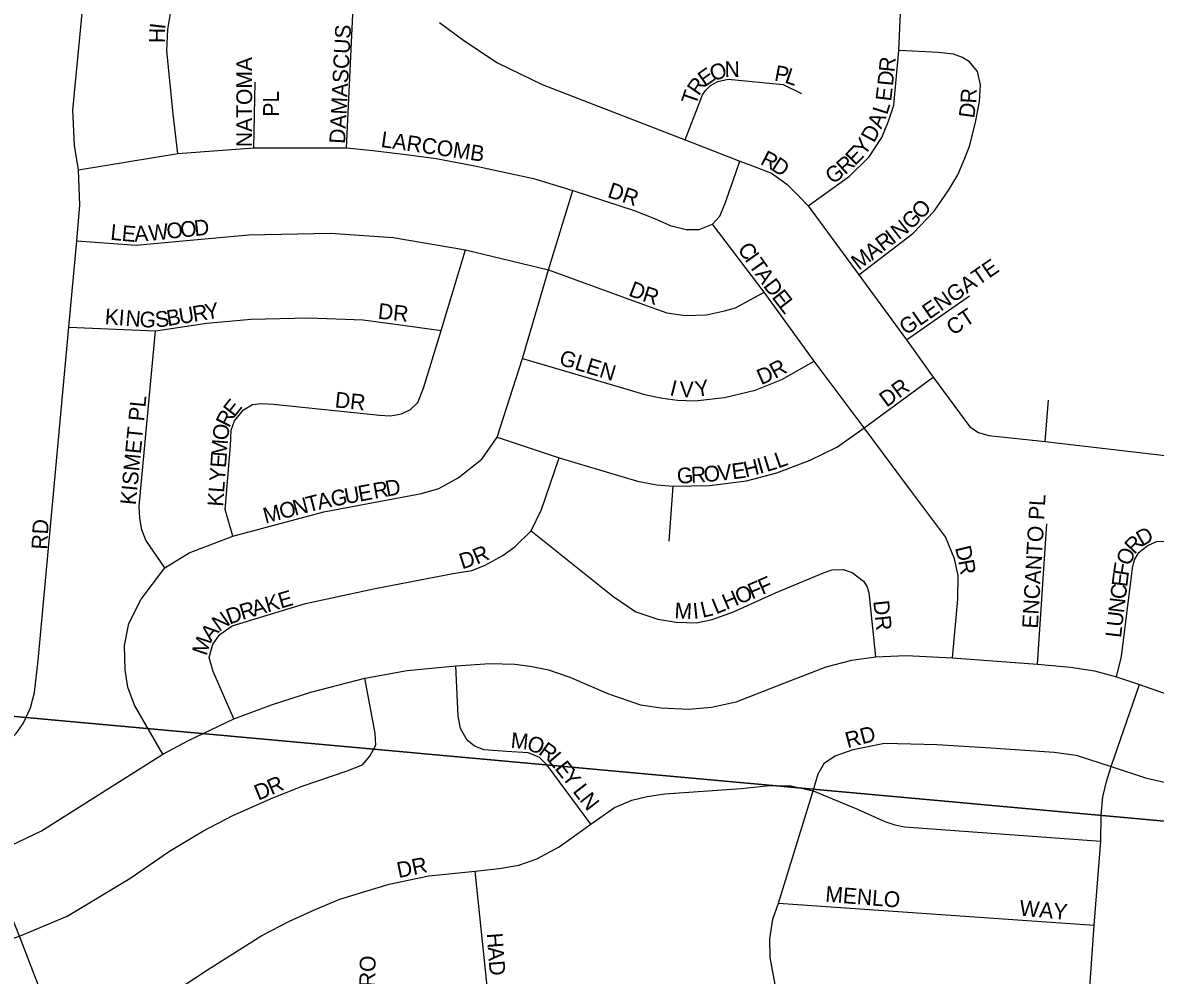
# Model space of a CAD drawing. Extents: x 0 to 680, y 0 to 440.
# Drawn here: x 78.56 to 89.22, y 242.52 to 251.49 of the extents above; entities that cross this region are included whole.
import ezdxf

# ---------------------------------------------------------------- set-up
doc = ezdxf.new("R2010")
doc.units = 0
for name, color, linetype in [('GM_X_City_Street', 7, 'Continuous'), ('GM_X_City_Street_Text', 7, 'Continuous'), ('GM_X_Section', 7, 'Continuous')]:
    doc.layers.add(name, color=color, linetype=linetype)

msp = doc.modelspace()

# ---------------------------------------------------------------- linework, layer by layer
at = {"layer": 'GM_X_City_Street'}
for points in [[(81.608, 250.316), (81.672, 251.704), (81.717, 252.278), (81.729, 252.578), (81.759, 253.072), (81.749, 253.257), (81.726, 253.378), (81.672, 253.566), (81.577, 253.842), (81.364, 254.197), (81.079, 254.525), (81.005, 254.574), (80.834, 254.642), (80.338, 254.671), (80.129, 254.684), (79.997, 254.72), (79.911, 254.77), (79.742, 254.924)], [(85.952, 249.768), (86.344, 250.049), (86.526, 250.23), (86.647, 250.412), (86.711, 250.568), (86.759, 250.718), (86.807, 251.232), (86.832, 251.793), (86.858, 252.096), (86.861, 252.208), (86.858, 252.348), (86.6, 253.014)], [(78.937, 241.831), (78.529, 242.89), (78.227, 243.642), (78.115, 243.938), (78.087, 244.044), (78.08, 244.132), (78.093, 244.239), (78.123, 244.353), (78.181, 244.463), (78.33, 244.627), (78.498, 244.799), (78.564, 244.895), (78.633, 245.042), (78.67, 245.186), (78.706, 245.487), (78.992, 248.626), (79.068, 249.439), (79.098, 249.777), (79.085, 250.108), (79.046, 250.338), (79.031, 250.672), (79.235, 252.793)], [(80.02, 250.262), (79.975, 250.632), (79.915, 251.232), (79.924, 251.43), (79.953, 251.599)], [(82.482, 251.496), (82.712, 251.327), (83.029, 251.117), (83.448, 250.913), (84.794, 250.39), (85.311, 250.189), (85.429, 250.147), (85.607, 250.077), (85.754, 249.975), (85.869, 249.857), (85.952, 249.768), (86.43, 249.121), (86.88, 248.508), (87.131, 248.155), (87.475, 247.687), (87.557, 247.633), (87.654, 247.606), (88.185, 247.551), (90.899, 247.232)], [(86.43, 249.121), (86.94, 249.51), (87.141, 249.72), (87.278, 249.921), (87.361, 250.061), (87.428, 250.218), (87.473, 250.332), (87.53, 250.553), (87.565, 250.753), (87.575, 250.91), (87.546, 251.034), (87.473, 251.127), (87.406, 251.168), (87.323, 251.197), (87.18, 251.213), (86.807, 251.232)], [(80.734, 250.316), (80.747, 250.935)], [(84.794, 250.39), (84.96, 250.814), (84.989, 250.859), (85.033, 250.903), (85.103, 250.942), (85.199, 250.964), (85.719, 250.913), (85.891, 250.827)], [(79.085, 250.108), (80.02, 250.262), (80.734, 250.316), (81.608, 250.316), (81.854, 250.291), (82.195, 250.25), (82.453, 250.214), (82.817, 250.147), (83.369, 250.026), (83.739, 249.915), (84.316, 249.726), (84.523, 249.644), (84.654, 249.583), (84.804, 249.548), (84.928, 249.548), (85.052, 249.596), (85.123, 249.672), (85.17, 249.784), (85.247, 250.007), (85.311, 250.189)], [(79.88, 244.606), (79.613, 245.065), (79.548, 245.237), (79.523, 245.398), (79.517, 245.627), (79.557, 245.836), (79.675, 246.065), (79.896, 246.359), (80.127, 246.5), (80.537, 246.658), (81.395, 246.887), (82.028, 247.006), (82.314, 247.059), (82.477, 247.107), (82.658, 247.206), (82.881, 247.384), (83.025, 247.59), (83.265, 248.333), (83.508, 249.166), (83.739, 249.915)], [(79.068, 249.439), (79.627, 249.398), (80.031, 249.438), (80.689, 249.497), (81.455, 249.511), (82.048, 249.472), (82.729, 249.356), (83.508, 249.166), (84.437, 248.829), (84.622, 248.762), (84.795, 248.738), (84.995, 248.742), (85.165, 248.779), (85.269, 248.809), (85.539, 248.955)], [(87.313, 245.511), (87.362, 246.064), (87.365, 246.287), (87.331, 246.444), (87.247, 246.652), (86.918, 247.092), (86.482, 247.678), (86.009, 248.306), (85.539, 248.955), (85.052, 249.596)], [(80.537, 246.658), (80.466, 246.91), (80.514, 247.51), (80.522, 247.658), (80.552, 247.745), (80.638, 247.849), (80.722, 247.897), (80.806, 247.909), (80.92, 247.901), (81.917, 247.799), (82.021, 247.792), (82.125, 247.811), (82.209, 247.851), (82.28, 247.918), (82.333, 248.053), (82.499, 248.595), (82.729, 249.356)], [(86.88, 248.508), (87.473, 248.921)], [(78.992, 248.626), (79.808, 248.591), (80.294, 248.665), (80.709, 248.701), (81.253, 248.714), (81.763, 248.695), (82.16, 248.643), (82.499, 248.595)], [(79.896, 246.359), (79.718, 246.622), (79.682, 246.718), (79.663, 246.828), (79.656, 246.942), (79.808, 248.591)], [(83.265, 248.333), (84.238, 248.046), (84.413, 247.992), (84.582, 247.959), (84.724, 247.94), (84.888, 247.934), (85.165, 247.963), (85.454, 248.033), (85.705, 248.134), (86.009, 248.306)], [(83.025, 247.59), (83.61, 247.397), (84.347, 247.175), (84.53, 247.143), (84.684, 247.129), (85.024, 247.135), (85.373, 247.178), (85.657, 247.255), (85.972, 247.374), (86.229, 247.501), (86.482, 247.678), (87.131, 248.155)], [(88.185, 247.551), (88.215, 247.938)], [(80.548, 244.937), (80.352, 245.385), (80.314, 245.516), (80.349, 245.64), (80.416, 245.733), (80.531, 245.813), (81.223, 246.024), (81.876, 246.166), (82.613, 246.305), (82.786, 246.336), (82.908, 246.382), (83.079, 246.476), (83.196, 246.56), (83.345, 246.707), (83.442, 246.909), (83.61, 247.397)], [(88.856, 245.334), (88.903, 245.524), (89.005, 246.356), (89.025, 246.436), (89.067, 246.503), (89.145, 246.566), (89.231, 246.609), (89.33, 246.612), (89.873, 246.545), (90.487, 246.481), (90.63, 246.483), (90.732, 246.539), (90.798, 246.614), (90.842, 246.711), (90.899, 247.232)], [(84.645, 246.612), (84.684, 247.129)], [(88.112, 245.452), (88.201, 246.774)], [(83.345, 246.707), (84.114, 246.093), (84.332, 245.947), (84.537, 245.875), (84.711, 245.847), (84.901, 245.843), (85.051, 245.873), (85.25, 245.947), (85.645, 246.125), (86.098, 246.313), (86.18, 246.341), (86.283, 246.345), (86.367, 246.317), (86.473, 246.235), (86.505, 246.188), (86.523, 246.126), (86.588, 245.522)], [(78.227, 243.642), (78.736, 243.884), (79.88, 244.606), (80.119, 244.733), (80.548, 244.937), (80.912, 245.073), (81.273, 245.19), (81.78, 245.322), (82.177, 245.394), (82.637, 245.437), (82.957, 245.458), (83.192, 245.451), (83.335, 245.434), (83.51, 245.399), (83.709, 245.329), (84.075, 245.174), (84.374, 245.071), (84.568, 245.042), (84.831, 245.028), (85.042, 245.047), (85.276, 245.099), (85.791, 245.3), (86.123, 245.427), (86.363, 245.489), (86.588, 245.522), (86.877, 245.535), (87.313, 245.511), (88.112, 245.452), (88.423, 245.425), (88.648, 245.391), (88.856, 245.334), (89.071, 245.26), (89.306, 245.178)], [(83.906, 243.947), (83.496, 244.502), (83.42, 244.578), (83.316, 244.618), (83.114, 244.63), (82.904, 244.647), (82.812, 244.679), (82.743, 244.736), (82.682, 244.847), (82.659, 244.962), (82.637, 245.437)], [(77.188, 242.567), (77.772, 242.656), (77.873, 242.677), (78.529, 242.89), (78.979, 243.08), (79.568, 243.434), (79.942, 243.691), (80.255, 243.881), (80.537, 244.028), (80.914, 244.192), (81.189, 244.304), (81.615, 244.448), (81.757, 244.504), (81.828, 244.587), (81.885, 244.689), (81.877, 244.804), (81.78, 245.322)], [(88.568, 241.868), (88.645, 242.993), (88.707, 243.786), (88.713, 244.029), (88.728, 244.204), (88.762, 244.346), (88.807, 244.49), (89.071, 245.26)], [(85.642, 242.436), (85.596, 242.691), (85.592, 242.866), (85.62, 243.05), (85.673, 243.203), (85.999, 244.259), (86.049, 244.421), (86.108, 244.522), (86.206, 244.59), (86.377, 244.649), (86.671, 244.71), (87.165, 244.697), (87.674, 244.663), (88.268, 244.625), (88.476, 244.595), (88.807, 244.49), (89.128, 244.381), (89.319, 244.338)], [(79.933, 242.332), (80.3, 242.572), (80.81, 242.896), (81.07, 243.033), (81.314, 243.142), (81.545, 243.238), (81.769, 243.309), (82.01, 243.379), (82.384, 243.459), (82.82, 243.503), (83.046, 243.527), (83.231, 243.558), (83.399, 243.618), (83.61, 243.732), (83.906, 243.947), (84.129, 244.101), (84.293, 244.171), (84.438, 244.207), (84.604, 244.23), (85.324, 244.282), (85.56, 244.306), (85.773, 244.311), (85.999, 244.259), (86.417, 244.088), (86.674, 243.971), (86.77, 243.94), (86.861, 243.919), (88.707, 243.786)], [(82.49, 240.904), (82.694, 241.318), (82.825, 241.606), (82.855, 241.667), (82.916, 241.808), (82.953, 241.962), (82.958, 242.087), (82.948, 242.269), (82.82, 243.503)], [(85.673, 243.203), (88.645, 242.993)]]:
    msp.add_lwpolyline(points, dxfattribs=at)
at = {"layer": 'GM_X_Section'}
for points in [[(93.325, 259.393), (91.891, 243.739), (76.108, 245.175), (77.523, 260.9)], [(76.108, 245.175), (91.891, 243.739), (90.794, 227.996), (75.056, 229.533)]]:
    msp.add_lwpolyline(points, close=True, dxfattribs=at)

# ---------------------------------------------------------------- texts
at = {"layer": 'GM_X_City_Street_Text'}
for s, height, rotation, p in [('H', 0.148, 88.8853, (79.897, 251.301)), ('I', 0.148, 83.2058, (79.9, 251.427)), ('DAMASCUS', 0.1482, 87.025, (81.593, 250.351)), ('NATOMA', 0.1482, 90, (80.719, 250.323)), ('O', 0.148, 19.0363, (85.057, 250.94)), ('N', 0.148, 1.1803, (85.168, 250.981)), ('R', 0.148, 84.1372, (86.764, 251.024)), ('E', 0.148, 34.9405, (84.981, 250.886)), ('P', 0.148, 349.3115, (85.628, 250.951)), ('L', 0.148, 341.2282, (85.725, 250.933)), ('D', 0.148, 84.1684, (86.751, 250.894)), ('R', 0.148, 55.3939, (84.924, 250.799)), ('PL', 0.1482, 90, (80.971, 250.61)), ('T', 0.148, 70.8221, (84.895, 250.71)), ('E', 0.148, 83.2305, (86.734, 250.749)), ('R', 0.148, 86.9278, (87.534, 250.731)), ('L', 0.148, 72.4689, (86.696, 250.62)), ('D', 0.148, 82.2624, (87.516, 250.589)), ('A', 0.148, 67.8615, (86.642, 250.487)), ('LARCOMB', 0.1482, 351.7502, (81.925, 250.325)), ('D', 0.148, 61.3956, (86.572, 250.356)), ('Y', 0.148, 52.9586, (86.481, 250.232)), ('R', 0.148, 332.7074, (85.494, 250.166)), ('E', 0.148, 45.8461, (86.395, 250.142)), ('D', 0.148, 327.1466, (85.595, 250.114)), ('G', 0.148, 36.5158, (86.183, 249.968)), ('R', 0.148, 42.3499, (86.301, 250.056)), ('DR', 0.1482, 341.5723, (84.056, 249.854)), ('G', 0.148, 44.8078, (86.922, 249.538)), ('O', 0.148, 46.5608, (87.018, 249.634)), ('O', 0.148, 6.1294, (79.921, 249.457)), ('O', 0.148, 6.1326, (80.05, 249.47)), ('D', 0.148, 6.1085, (80.18, 249.484)), ('N', 0.148, 38.2737, (86.805, 249.445)), ('L', 0.148, 354.2269, (79.38, 249.451)), ('E', 0.148, 355.0373, (79.487, 249.44)), ('A', 0.148, 3.1505, (79.613, 249.431)), ('W', 0.148, 6.111, (79.752, 249.438)), ('R', 0.148, 37.4042, (86.658, 249.333)), ('I', 0.148, 37.3963, (86.752, 249.404)), ('C', 0.148, 305.0239, (85.283, 249.361)), ('A', 0.148, 37.4103, (86.555, 249.253)), ('I', 0.148, 304.9992, (85.351, 249.265)), ('M', 0.148, 37.4054, (86.43, 249.158)), ('T', 0.148, 305.0375, (85.388, 249.211)), ('GLENGATE', 0.1482, 34.5479, (86.875, 248.546)), ('A', 0.148, 305.0117, (85.448, 249.126)), ('D', 0.148, 306.6261, (85.525, 249.015)), ('D', 0.148, 338.7506, (84.254, 248.927)), ('R', 0.148, 342.2279, (84.384, 248.876)), ('E', 0.148, 307.7987, (85.605, 248.908)), ('L', 0.148, 307.8889, (85.669, 248.825)), ('K', 0.148, 355.4923, (79.328, 248.655)), ('I', 0.148, 355.494, (79.458, 248.645)), ('N', 0.148, 355.4705, (79.523, 248.64)), ('G', 0.148, 356.8065, (79.656, 248.629)), ('S', 0.148, 6.6094, (79.814, 248.623)), ('B', 0.148, 9.22, (79.925, 248.636)), ('U', 0.148, 9.2705, (80.041, 248.655)), ('R', 0.148, 9.2667, (80.17, 248.676)), ('Y', 0.148, 9.2647, (80.286, 248.695)), ('DR', 0.1482, 353.9946, (81.898, 248.707)), ('CT', 0.1482, 33.6901, (87.317, 248.543)), ('GLEN', 0.1482, 343.0066, (83.599, 248.276)), ('D', 0.148, 24.0135, (85.511, 248.079)), ('R', 0.148, 28.3159, (85.641, 248.138)), ('I', 0.148, 346.2713, (84.643, 247.988)), ('Y', 0.148, 8.7064, (84.899, 247.969)), ('DR', 0.1482, 36.2494, (86.692, 247.867)), ('DR', 0.1482, 353.982, (81.493, 247.872)), ('V', 0.148, 359.3313, (84.743, 247.968)), ('KISMET PL', 0.1482, 84.4469, (79.624, 246.947)), ('E', 0.148, 51.72, (80.551, 247.771)), ('R', 0.148, 63.3046, (80.502, 247.673)), ('O', 0.148, 83.6043, (80.492, 247.556)), ('M', 0.148, 85.734, (80.48, 247.402)), ('E', 0.148, 85.7595, (80.472, 247.298)), ('H', 0.148, 13.8404, (85.365, 247.21)), ('I', 0.148, 16.0637, (85.497, 247.243)), ('L', 0.148, 17.2496, (85.563, 247.262)), ('L', 0.148, 19.4899, (85.669, 247.295)), ('Y', 0.148, 85.7337, (80.463, 247.168)), ('G', 0.148, 5.7149, (84.725, 247.149)), ('R', 0.148, 2.3324, (84.852, 247.162)), ('O', 0.148, 4.7345, (84.976, 247.167)), ('V', 0.148, 6.4382, (85.111, 247.178)), ('E', 0.148, 7.4489, (85.243, 247.193)), ('L', 0.148, 85.7595, (80.455, 247.064)), ('R', 0.148, 10.5525, (81.871, 247.009)), ('D', 0.148, 10.5688, (81.987, 247.03)), ('K', 0.148, 85.7337, (80.445, 246.933)), ('A', 0.148, 12.1543, (81.347, 246.907)), ('G', 0.148, 10.6411, (81.474, 246.935)), ('U', 0.148, 10.5512, (81.602, 246.959)), ('E', 0.148, 10.5492, (81.73, 246.983)), ('M', 0.148, 14.6592, (80.844, 246.776)), ('O', 0.148, 14.6512, (80.996, 246.816)), ('N', 0.148, 14.6244, (81.122, 246.849)), ('T', 0.148, 14.5795, (81.248, 246.881)), ('ENCANTO PL', 0.1482, 86.6718, (88.115, 245.785)), ('RD', 0.1482, 86.8222, (78.789, 246.529)), ('R', 0.148, 46.4767, (89.023, 246.48)), ('D', 0.148, 30.2328, (89.096, 246.558)), ('R', 0.148, 22.8915, (82.834, 246.389)), ('D', 0.148, 283.7235, (87.335, 246.549)), ('O', 0.148, 67.602, (88.982, 246.371)), ('D', 0.148, 17.6539, (82.696, 246.345)), ('R', 0.148, 280.181, (87.365, 246.425)), ('E', 0.148, 83.1667, (88.956, 246.175)), ('F', 0.148, 81.0856, (88.968, 246.277)), ('F', 0.148, 22.9331, (85.424, 246.062)), ('F', 0.148, 23.798, (85.522, 246.104)), ('C', 0.148, 83.1341, (88.942, 246.058)), ('K', 0.148, 16.3907, (80.864, 245.938)), ('E', 0.148, 16.3957, (80.989, 245.975)), ('H', 0.148, 22.9245, (85.183, 245.961)), ('O', 0.148, 22.9394, (85.304, 246.012)), ('D', 0.148, 20.0317, (80.506, 245.824)), ('R', 0.148, 16.5457, (80.626, 245.868)), ('A', 0.148, 16.3747, (80.739, 245.901)), ('M', 0.148, 356.8838, (84.692, 245.886)), ('I', 0.148, 6.0439, (84.875, 245.879)), ('L', 0.148, 13.0854, (84.959, 245.889)), ('L', 0.148, 22.4523, (85.086, 245.92)), ('DR', 0.1482, 276.0168, (86.566, 246.047)), ('N', 0.148, 83.1632, (88.926, 245.929)), ('N', 0.148, 35.1209, (80.408, 245.753)), ('U', 0.148, 83.1433, (88.91, 245.799)), ('A', 0.148, 50.1077, (80.332, 245.66)), ('L', 0.148, 83.1529, (88.898, 245.696)), ('M', 0.148, 71.2137, (80.289, 245.525)), ('RD', 0.1482, 14.7379, (86.324, 244.661)), ('M', 0.148, 354.5269, (83.149, 244.664)), ('O', 0.148, 339.6845, (83.294, 244.651)), ('R', 0.148, 323.7227, (83.407, 244.611)), ('L', 0.148, 310.4738, (83.495, 244.547)), ('E', 0.148, 308.3398, (83.562, 244.469)), ('R', 0.148, 23.5383, (80.901, 244.217)), ('Y', 0.148, 307.9804, (83.627, 244.388)), ('D', 0.148, 22.0936, (80.776, 244.166)), ('L', 0.148, 307.9517, (83.731, 244.254)), ('N', 0.148, 307.9869, (83.795, 244.172)), ('DR', 0.1482, 11.8817, (82.098, 243.437)), ('MENLO', 0.1482, 355.3357, (86.111, 243.216)), ('WAY', 0.1482, 354.8014, (87.937, 243.085)), ('H', 0.148, 274.397, (82.927, 242.916)), ('CICERO', 0.1482, 88.8774, (81.867, 241.936)), ('A', 0.148, 274.3752, (82.937, 242.786)), ('D', 0.148, 274.3839, (82.947, 242.656))]:
    msp.add_text(s, height=height, rotation=rotation, dxfattribs=at).set_placement(p)

doc.saveas('drawing.dxf')
